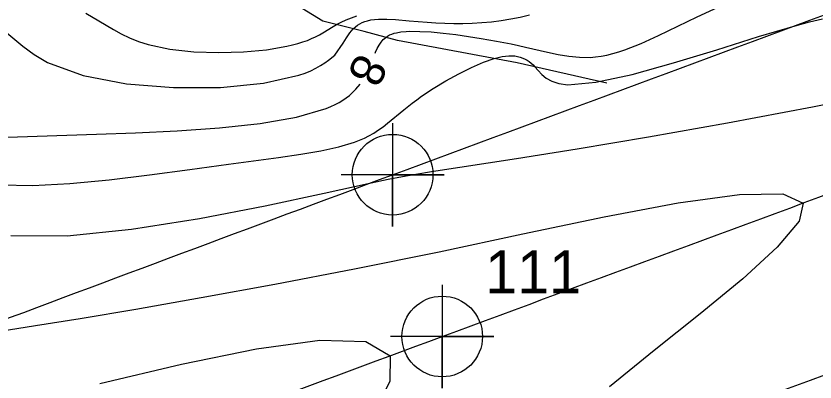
# Model space of a CAD drawing. Extents: x 2602990 to 2605851, y 618069 to 619180.
# Drawn here: x 2603415.29 to 2603461.77, y 618454.68 to 618475.94 of the extents above; entities that cross this region are included whole.
import ezdxf

# ---------------------------------------------------------------- set-up
doc = ezdxf.new("R2010")
doc.units = 0
for name, color, linetype in [('DTM Contours Major', 7, 'Continuous'), ('DTM Contours Minor', 7, 'Continuous'), ('DTM Contours Minor Text', 7, 'Continuous'), ('Exist DTM Crownline', 7, 'Continuous'), ('Exist DTM Crownline Cogo Number', 7, 'Continuous'), ('Exist DTM Crownline Cogo Point CELL', 7, 'Continuous'), ('Exist Roads EOP', 7, 'Continuous'), ('Exist Roads EOP Cogo Point CELL', 7, 'Continuous'), ('PH Exist DTM Breakline', 7, 'Continuous')]:
    doc.layers.add(name, color=color, linetype=linetype)

# ---------------------------------------------------------------- blocks, each defined once
blk = doc.blocks.new('EXIST DTM CROWNLINE COGO POINT')
at = {"layer": 'Exist DTM Crownline Cogo Point CELL'}
blk.add_lwpolyline([(0, 0.06), (0, -0.06), (0, 0), (0.06, 0), (-0.06, 0)], dxfattribs=at)
blk.add_circle((0, 0), 0.04688, dxfattribs=at)
blk = doc.blocks.new('EXIST ROADS EOP COGO POINT')
at = {"layer": 'Exist Roads EOP Cogo Point CELL'}
blk.add_lwpolyline([(0, 0.06), (0, -0.06), (0, 0), (0.06, 0), (-0.06, 0)], dxfattribs=at)
blk.add_circle((0, 0), 0.04688, dxfattribs=at)

msp = doc.modelspace()

# ---------------------------------------------------------------- linework, layer by layer
at = {"layer": 'DTM Contours Major'}
msp.add_lwpolyline([(2603414.997, 618463.196), (2603418.27, 618463.182), (2603422.022, 618463.551), (2603425.961, 618464.173), (2603429.792, 618464.918), (2603433.223, 618465.656), (2603435.96, 618466.257), (2603436.943, 618466.461), (2603437.782, 618466.623), (2603438.553, 618466.76), (2603439.457, 618466.907), (2603444.402, 618467.666), (2603447.946, 618468.233), (2603452.085, 618468.926), (2603456.689, 618469.737), (2603461.627, 618470.662), (2603466.769, 618471.692), (2603467.394, 618471.824)], dxfattribs=at)
at = {"layer": 'DTM Contours Minor'}
for points in [[(2603436.184, 618473.782), (2603436.207, 618473.837), (2603436.306, 618474.047), (2603436.413, 618474.242), (2603436.529, 618474.418), (2603436.658, 618474.572), (2603436.804, 618474.703), (2603436.912, 618474.777), (2603437.03, 618474.841), (2603437.157, 618474.894), (2603437.292, 618474.938), (2603437.437, 618474.974), (2603437.685, 618475.016), (2603437.986, 618475.045), (2603438.203, 618475.055), (2603438.795, 618475.053), (2603439.448, 618475.017), (2603440.145, 618474.953), (2603440.873, 618474.866), (2603441.615, 618474.761), (2603442.356, 618474.644), (2603443.238, 618474.491), (2603444.099, 618474.326), (2603444.522, 618474.237), (2603444.941, 618474.143), (2603446.207, 618473.843), (2603446.831, 618473.71), (2603447.45, 618473.606), (2603448.068, 618473.545), (2603448.685, 618473.542), (2603449.012, 618473.567), (2603449.341, 618473.612), (2603449.673, 618473.676), (2603450.011, 618473.758), (2603450.356, 618473.859), (2603450.71, 618473.977), (2603451.659, 618474.353), (2603452.676, 618474.815), (2603454.916, 618475.894), (2603456.141, 618476.458)], [(2603414.642, 618475.06), (2603415.69, 618474.187), (2603416.348, 618473.705), (2603417.135, 618473.247), (2603419.206, 618472.495), (2603421.721, 618472.012), (2603424.458, 618471.784), (2603427.191, 618471.798), (2603429.696, 618472.043), (2603431.749, 618472.505), (2603432.108, 618472.63), (2603432.437, 618472.765), (2603432.737, 618472.908), (2603433.009, 618473.059), (2603433.255, 618473.218), (2603433.475, 618473.384), (2603433.844, 618473.673), (2603434.324, 618474.36), (2603434.527, 618474.673), (2603434.719, 618474.958), (2603434.917, 618475.201), (2603435.036, 618475.315), (2603435.163, 618475.412), (2603435.297, 618475.496), (2603435.437, 618475.566), (2603435.585, 618475.624), (2603435.74, 618475.67), (2603435.944, 618475.714), (2603436.158, 618475.744), (2603436.382, 618475.76), (2603436.617, 618475.766), (2603436.86, 618475.763), (2603437.363, 618475.738), (2603438.16, 618475.673), (2603439.216, 618475.585), (2603439.717, 618475.552), (2603440.232, 618475.528), (2603440.759, 618475.514), (2603441.294, 618475.513), (2603441.834, 618475.528), (2603442.397, 618475.562), (2603442.96, 618475.615), (2603443.52, 618475.687), (2603444.074, 618475.777), (2603444.622, 618475.884), (2603445.16, 618476.008)], [(2603419.352, 618476.104), (2603420.118, 618475.656), (2603420.532, 618475.409), (2603420.961, 618475.16), (2603421.412, 618474.916), (2603421.895, 618474.684), (2603422.417, 618474.472), (2603422.986, 618474.287), (2603424.241, 618474.018), (2603425.632, 618473.864), (2603427.085, 618473.816), (2603428.523, 618473.861), (2603429.871, 618473.988), (2603431.052, 618474.186), (2603431.385, 618474.263), (2603431.695, 618474.347), (2603431.982, 618474.436), (2603432.248, 618474.53), (2603432.494, 618474.631), (2603432.722, 618474.736), (2603432.944, 618474.852), (2603433.152, 618474.972), (2603433.737, 618475.334), (2603433.935, 618475.449), (2603434.211, 618475.592), (2603434.501, 618475.724), (2603434.803, 618475.844), (2603435.115, 618475.952)], [(2603414.345, 618466.144), (2603416.279, 618466.102), (2603418.429, 618466.208), (2603420.717, 618466.423), (2603423.068, 618466.708), (2603425.406, 618467.024), (2603427.654, 618467.334), (2603430.56, 618467.72), (2603431.857, 618467.91), (2603433.035, 618468.114), (2603434.08, 618468.344), (2603434.981, 618468.614), (2603435.281, 618468.728), (2603435.561, 618468.85), (2603435.822, 618468.98), (2603436.112, 618469.146), (2603436.385, 618469.324), (2603436.645, 618469.512), (2603436.898, 618469.709), (2603437.858, 618470.5), (2603438.348, 618470.885), (2603438.609, 618471.081), (2603438.883, 618471.278), (2603439.569, 618471.736), (2603440.301, 618472.18), (2603441.05, 618472.593), (2603441.788, 618472.959), (2603442.483, 618473.26), (2603443.109, 618473.478), (2603443.346, 618473.542), (2603443.566, 618473.589), (2603443.771, 618473.62), (2603443.962, 618473.635), (2603444.14, 618473.637), (2603444.307, 618473.625), (2603444.475, 618473.598), (2603444.632, 618473.557), (2603444.781, 618473.503), (2603444.91, 618473.443), (2603445.033, 618473.373), (2603445.152, 618473.292), (2603445.265, 618473.203), (2603445.376, 618473.104), (2603445.482, 618472.997), (2603445.677, 618472.779), (2603445.888, 618472.553), (2603446.141, 618472.338), (2603446.46, 618472.153), (2603446.872, 618472.018), (2603447.401, 618471.952), (2603449.019, 618472.094), (2603451.129, 618472.553), (2603453.538, 618473.221), (2603456.053, 618473.988), (2603458.479, 618474.745), (2603460.625, 618475.382), (2603461.461, 618475.605), (2603462.217, 618475.788)], [(2603413.64, 618468.873), (2603419.983, 618469.072), (2603422.239, 618469.15), (2603424.669, 618469.265), (2603427.134, 618469.441), (2603429.493, 618469.702), (2603431.606, 618470.071), (2603433.333, 618470.575), (2603433.603, 618470.686), (2603433.856, 618470.803), (2603434.09, 618470.926), (2603434.308, 618471.055), (2603434.508, 618471.189), (2603434.692, 618471.329), (2603435.067, 618471.686), (2603435.307, 618471.991)], [(2603414.357, 618457.63), (2603416.426, 618457.958), (2603419.026, 618458.378), (2603422.273, 618458.921), (2603426.075, 618459.584), (2603430.342, 618460.364), (2603434.983, 618461.254), (2603439.906, 618462.252), (2603444.769, 618463.283), (2603449.504, 618464.272), (2603453.807, 618465.082), (2603457.374, 618465.577), (2603459.9, 618465.62), (2603461.082, 618465.074), (2603460.842, 618464.021), (2603459.579, 618462.517), (2603457.569, 618460.683), (2603455.09, 618458.637), (2603452.416, 618456.503), (2603449.825, 618454.398)], [(2603420.167, 618454.591), (2603424.922, 618455.715), (2603429.288, 618456.613), (2603432.966, 618457.11), (2603435.653, 618457.031), (2603437.051, 618456.2), (2603437.035, 618454.708), (2603435.987, 618452.66)]]:
    msp.add_lwpolyline(points, dxfattribs=at)
at = {"layer": 'Exist DTM Crownline'}
msp.add_spline([(2603233.488, 618380.754), (2603285.185, 618400.095), (2603335.457, 618418.629), (2603390.812, 618439.069), (2603440.087, 618457.325), (2603493.996, 618477.231), (2603542.655, 618495.301), (2603600.808, 618516.867), (2603653.659, 618536.362), (2603706.222, 618555.742), (2603764.811, 618577.593), (2603823.52, 618599.847), (2603878.564, 618620.56), (2603937.951, 618643.078), (2603997.369, 618665.789), (2604036.209, 618680.665), (2604055.311, 618688.017)], degree=3, dxfattribs=at)
at = {"layer": 'Exist Roads EOP'}
for points in [[(2603230.17, 618389.98), (2603282.929, 618409.597), (2603332.773, 618427.868), (2603388.167, 618448.413), (2603437.203, 618466.721), (2603490.778, 618486.527), (2603539.039, 618504.558), (2603597.451, 618526.156), (2603651.053, 618545.972), (2603705.208, 618566.084), (2603762.02, 618587.183), (2603820.334, 618609.162), (2603876.341, 618629.99), (2603934.909, 618652.28), (2603996.409, 618675.568), (2604033.216, 618689.957), (2604052.01, 618697.199)], [(2604034.633, 618668.486), (2603984.89, 618650.123), (2603936.767, 618631.654), (2603888.195, 618613.335), (2603837.766, 618594.258), (2603782.918, 618573.705), (2603731.939, 618554.39), (2603671.126, 618532.171), (2603621.822, 618514.106), (2603561.545, 618491.877), (2603506.421, 618471.293), (2603452.163, 618451.33), (2603398.364, 618431.316), (2603341.431, 618410.355), (2603281.65, 618388.199), (2603223.033, 618366.475), (2603185.717, 618352.612)]]:
    msp.add_spline(points, degree=3, dxfattribs=at)
at = {"layer": 'PH Exist DTM Breakline'}
for points in [[(2603435.54, 618475.044), (2603433.135, 618475.651), (2603430.992, 618476.984), (2603428.251, 618479.216), (2603426.825, 618481.237), (2603425.951, 618483.6)], [(2603449.66, 618472.051), (2603444.457, 618473.229), (2603437.486, 618474.519), (2603435.54, 618475.044)]]:
    msp.add_lwpolyline(points, dxfattribs=at)

# ---------------------------------------------------------------- block references
at = {"layer": 'Exist DTM Crownline Cogo Point CELL', "xscale": 50, "yscale": 50}
msp.add_blockref('EXIST DTM CROWNLINE COGO POINT', (2603440.087, 618457.325), dxfattribs=at)
at = {"layer": 'Exist Roads EOP Cogo Point CELL', "xscale": 50, "yscale": 50}
msp.add_blockref('EXIST ROADS EOP COGO POINT', (2603437.203, 618466.721), dxfattribs=at)

# ---------------------------------------------------------------- texts
at = {"layer": 'DTM Contours Minor Text'}
msp.add_text('8', height=2, rotation=243.9307, dxfattribs=at).set_placement((2603435.189, 618473.885))
at = {"layer": 'Exist DTM Crownline Cogo Number'}
msp.add_text('111', height=2.5, dxfattribs=at).set_placement((2603442.587, 618459.825))

doc.saveas('drawing.dxf')
